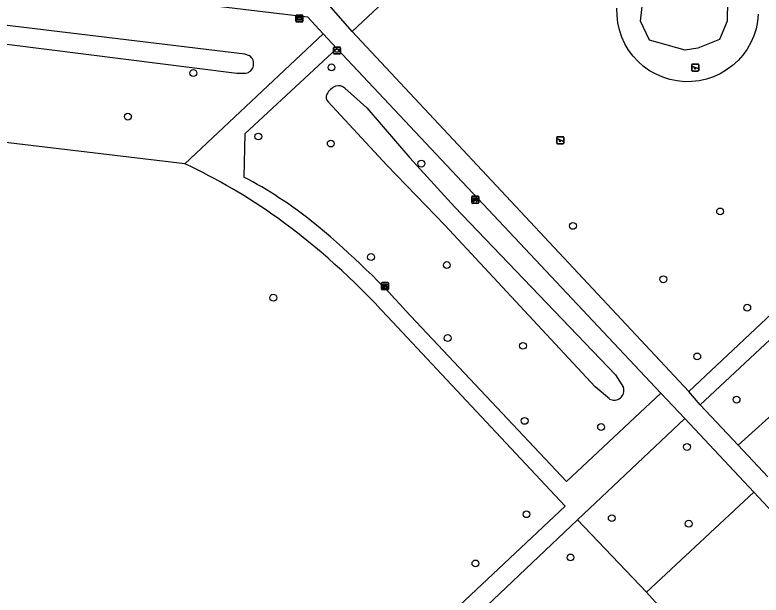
# Model space of a CAD drawing. Extents: x 157466 to 158888, y 383063 to 384677.
# Drawn here: x 158011.8 to 158118.5, y 384055.1 to 384138.1 of the extents above; entities that cross this region are included whole.
import ezdxf

# ---------------------------------------------------------------- set-up
doc = ezdxf.new("R2010")
doc.units = 0
for name, color, linetype in [('IMGEO_Afvalbak', 7, 'Continuous'), ('IMGEO_Bank', 7, 'Continuous'), ('IMGEO_Boom', 7, 'Continuous'), ('IMGEO_Greppel_droge_sloot', 7, 'Continuous'), ('IMGEO_Groenvoorziening', 7, 'Continuous'), ('IMGEO_Loofbos', 7, 'Continuous'), ('IMGEO_Speelvoorziening', 7, 'Continuous'), ('IMGEO_Voetpad_halfverhard', 7, 'Continuous'), ('IMGEO_Wegwijzer', 7, 'Continuous')]:
    doc.layers.add(name, color=color, linetype=linetype)

msp = doc.modelspace()

# ---------------------------------------------------------------- linework, layer by layer
at = {"layer": 'IMGEO_Afvalbak'}
for p, q in [((158057.44, 384133.51), (158058.23, 384133.51)), ((158058.23, 384133.51), (158057.44, 384133.51)), ((158057.34, 384132.61), (158057.34, 384133.41)), ((158057.34, 384133.41), (158057.34, 384132.61)), ((158058.23, 384132.51), (158057.44, 384132.51)), ((158057.44, 384132.51), (158058.23, 384132.51)), ((158058.33, 384133.41), (158058.33, 384132.61)), ((158058.33, 384132.61), (158058.33, 384133.41))]:
    msp.add_line(p, q, dxfattribs=at)
msp.add_lwpolyline([(158057.48, 384133.22), (158058.18, 384133.22), (158058.03, 384132.75), (158057.63, 384132.75), (158057.48, 384133.22)], dxfattribs=at)
for centre, start, end in [((158057.44, 384133.41), 90, 180), ((158057.44, 384133.41), 90, 180), ((158058.23, 384133.41), 0, 90), ((158058.23, 384133.41), 360, 90), ((158057.44, 384132.61), 180, 270), ((158057.44, 384132.61), 180, 270), ((158058.23, 384132.61), 270, 0), ((158058.23, 384132.61), 270, 0)]:
    msp.add_arc(centre, 0.1, start, end, dxfattribs=at)
at = {"layer": 'IMGEO_Bank'}
for p, q in [((158077.16, 384112.16), (158078, 384112.16)), ((158078, 384112.16), (158077.16, 384112.16)), ((158077.09, 384111.23), (158077.09, 384112.07)), ((158077.09, 384112.07), (158077.09, 384111.23)), ((158078.01, 384111.16), (158077.17, 384111.16)), ((158077.17, 384111.16), (158078.01, 384111.16)), ((158077.78, 384111.55), (158077.39, 384111.55)), ((158077.4, 384111.66), (158077.4, 384111.77)), ((158077.44, 384111.77), (158077.44, 384111.66)), ((158077.73, 384111.77), (158077.45, 384111.77)), ((158077.45, 384111.66), (158077.73, 384111.66)), ((158077.73, 384111.66), (158077.73, 384111.77)), ((158077.78, 384111.77), (158077.78, 384111.66)), ((158078.09, 384112.08), (158078.09, 384111.24)), ((158078.09, 384111.24), (158078.09, 384112.08)), ((158064.19, 384098.85), (158064.19, 384099.7)), ((158064.19, 384099.7), (158064.19, 384098.85)), ((158064.26, 384099.78), (158065.1, 384099.78)), ((158065.1, 384099.78), (158064.26, 384099.78)), ((158064.49, 384099.29), (158064.49, 384099.39)), ((158064.83, 384099.4), (158064.54, 384099.4)), ((158064.54, 384099.39), (158064.54, 384099.29)), ((158064.83, 384099.29), (158064.83, 384099.39)), ((158064.88, 384099.39), (158064.88, 384099.29)), ((158065.18, 384099.71), (158065.18, 384098.86)), ((158065.18, 384098.86), (158065.18, 384099.71)), ((158065.11, 384098.78), (158064.27, 384098.78)), ((158064.27, 384098.78), (158065.11, 384098.78)), ((158064.88, 384099.18), (158064.49, 384099.18)), ((158064.54, 384099.28), (158064.83, 384099.28))]:
    msp.add_line(p, q, dxfattribs=at)
for points in [[(158077.33, 384111.55), (158077.19, 384111.55), (158077.3, 384111.66), (158077.39, 384111.66)], [(158077.39, 384111.77), (158077.3, 384111.77), (158077.3, 384111.94), (158077.87, 384111.94), (158077.87, 384111.77), (158077.78, 384111.77)], [(158077.38, 384111.55), (158077.38, 384111.34), (158077.34, 384111.34), (158077.34, 384111.55)], [(158077.78, 384111.66), (158077.87, 384111.66), (158077.98, 384111.55), (158077.84, 384111.55)], [(158077.83, 384111.55), (158077.83, 384111.34), (158077.79, 384111.34), (158077.79, 384111.55)], [(158064.49, 384099.4), (158064.4, 384099.4), (158064.4, 384099.56), (158064.97, 384099.56), (158064.97, 384099.4), (158064.88, 384099.4)], [(158064.43, 384099.18), (158064.29, 384099.18), (158064.4, 384099.28), (158064.49, 384099.28)], [(158064.48, 384099.17), (158064.48, 384098.96), (158064.44, 384098.96), (158064.44, 384099.17)], [(158064.88, 384099.28), (158064.97, 384099.28), (158065.08, 384099.18), (158064.94, 384099.18)], [(158064.93, 384099.17), (158064.93, 384098.96), (158064.89, 384098.96), (158064.89, 384099.17)]]:
    msp.add_lwpolyline(points, dxfattribs=at)
for centre, radius, start, end in [((158077.16, 384112.08), 0.0779, 92.4484, 184.2845), ((158077.16, 384112.08), 0.0779, 92.4484, 184.2845), ((158078.01, 384112.08), 0.0779, 2.4484, 94.2845), ((158078.01, 384112.08), 0.0779, 2.4484, 94.2845), ((158077.16, 384111.24), 0.0779, 182.4484, 274.2845), ((158077.16, 384111.24), 0.0779, 182.4484, 274.2845), ((158077.33, 384111.55), 0.00671, 2.8957, 87.1043), ((158077.39, 384111.55), 0.00671, 92.8957, 177.1043), ((158077.39, 384111.77), 0.00671, 2.8957, 87.1043), ((158077.39, 384111.66), 0.00671, 272.8957, 357.1043), ((158077.45, 384111.77), 0.00671, 92.8957, 177.1043), ((158077.45, 384111.66), 0.00671, 182.8957, 267.1043), ((158077.73, 384111.77), 0.00671, 2.8957, 87.1043), ((158077.73, 384111.66), 0.00671, 272.8957, 357.1043), ((158077.78, 384111.77), 0.00671, 92.8957, 177.1043), ((158077.78, 384111.66), 0.00671, 182.8957, 267.1043), ((158077.78, 384111.55), 0.00671, 2.8957, 87.1043), ((158077.84, 384111.55), 0.00671, 92.8957, 177.1043), ((158078.01, 384111.24), 0.0779, 272.4484, 4.2845), ((158078.01, 384111.24), 0.0779, 272.4484, 4.2845), ((158064.26, 384099.7), 0.0779, 92.4484, 184.2845), ((158064.26, 384099.7), 0.0779, 92.4484, 184.2845), ((158064.49, 384099.39), 0.00671, 2.8957, 87.1043), ((158064.54, 384099.39), 0.00671, 92.8957, 177.1043), ((158064.83, 384099.39), 0.00671, 2.8957, 87.1043), ((158064.88, 384099.39), 0.00671, 92.8957, 177.1043), ((158065.11, 384099.7), 0.0779, 2.4484, 94.2845), ((158065.11, 384099.7), 0.0779, 2.4484, 94.2845), ((158064.26, 384098.86), 0.0779, 182.4484, 274.2845), ((158064.26, 384098.86), 0.0779, 182.4484, 274.2845), ((158064.43, 384099.17), 0.00671, 2.8957, 87.1043), ((158064.49, 384099.17), 0.00671, 92.8957, 177.1043), ((158064.49, 384099.29), 0.00671, 272.8957, 357.1043), ((158064.54, 384099.29), 0.00671, 182.8957, 267.1043), ((158064.83, 384099.29), 0.00671, 272.8957, 357.1043), ((158064.88, 384099.29), 0.00671, 182.8957, 267.1043), ((158064.88, 384099.17), 0.00671, 2.8957, 87.1043), ((158064.94, 384099.17), 0.00671, 92.8957, 177.1043), ((158065.11, 384098.86), 0.0779, 272.4484, 4.2845), ((158065.11, 384098.86), 0.0779, 272.4484, 4.2845)]:
    msp.add_arc(centre, radius, start, end, dxfattribs=at)
at = {"layer": 'IMGEO_Boom'}
for centre in [(158057.04, 384130.59), (158037.28, 384129.78), (158027.92, 384123.54), (158046.58, 384120.7), (158056.94, 384119.69), (158069.89, 384116.82), (158112.6, 384109.97), (158091.56, 384107.91), (158062.69, 384103.45), (158073.53, 384102.3), (158104.48, 384100.26), (158048.71, 384097.63), (158116.48, 384096.2), (158073.65, 384091.85), (158084.41, 384090.74), (158109.33, 384089.22), (158114.95, 384083.04), (158084.65, 384080), (158095.59, 384079.12), (158107.88, 384076.27), (158084.92, 384066.64), (158097.11, 384066.07), (158108.11, 384065.28), (158077.62, 384059.59), (158091.21, 384060.45)]:
    msp.add_circle(centre, 0.489, dxfattribs=at)
at = {"layer": 'IMGEO_Greppel_droge_sloot'}
for points in [[(157947.64, 384141.74), (157950.38, 384141.1), (158000, 384135.25), (158043.49, 384129.77), (158044.77, 384129.75)], [(158045.33, 384132.26), (158044.66, 384132.48), (158000, 384137.88)], [(158058.94, 384127.62), (158062.1, 384124.78), (158068.22, 384117.67), (158074.66, 384110.59), (158097.64, 384086.59), (158098.8, 384084.79)], [(158096.78, 384083.13), (158094.75, 384084.86), (158073.24, 384108.03), (158064.95, 384116.61), (158056.57, 384125.66)]]:
    msp.add_lwpolyline(points, dxfattribs=at)
for centre, radius, start, end in [((158044.51, 384131.12), 1.4, 280.8063, 54.2135), ((158058.64, 384125.56), 2.56, 113.4287, 151.8673), ((158058.02, 384126.58), 1.39, 48.5257, 106.5732), ((158057.18, 384126.34), 0.913, 151.8966, 227.883), ((158097.44, 384084.38), 1.42, 242.0611, 16.6689)]:
    msp.add_arc(centre, radius, start, end, dxfattribs=at)
at = {"layer": 'IMGEO_Groenvoorziening'}
for points in [[(158112.53, 384134.59), (158109.43, 384133.34), (158107.6, 384133.05), (158102.51, 384134.48), (158101.23, 384137.21), (158101.65, 384141.04), (158102.23, 384142.44), (158103.15, 384143.53), (158105.5, 384145.02), (158106.96, 384145.62), (158112.21, 384144.56), (158113.04, 384144.02), (158113.42, 384143.33), (158113.67, 384140.12), (158113.61, 384137.22), (158112.53, 384134.59)], [(158118.06, 384138.21), (158117.96, 384137.16), (158117.75, 384136.12), (158117.43, 384135.11), (158117.01, 384134.14), (158116.49, 384133.22), (158115.87, 384132.35), (158115.17, 384131.56), (158114.39, 384130.85), (158113.54, 384130.22), (158112.62, 384129.68), (158111.66, 384129.24), (158110.66, 384128.9), (158109.62, 384128.67), (158108.57, 384128.55), (158107.51, 384128.54), (158106.46, 384128.65), (158105.42, 384128.86), (158104.41, 384129.18), (158103.44, 384129.6), (158102.52, 384130.12), (158101.66, 384130.73), (158100.87, 384131.44), (158100.15, 384132.22), (158099.52, 384133.07), (158098.98, 384133.98), (158098.54, 384134.94), (158098.21, 384135.95), (158097.98, 384136.98), (158097.86, 384138.03), (158097.85, 384139.09)], [(158115.2, 384076.5), (158121.51, 384082.23)], [(158117.41, 384069.79), (158102.06, 384055.48)], [(158102.06, 384055.48), (158092.21, 384065.83)], [(158134.44, 384019.4), (158102.06, 384055.48)]]:
    msp.add_lwpolyline(points, dxfattribs=at)
at = {"layer": 'IMGEO_Loofbos'}
msp.add_lwpolyline([(158036.07, 384116.81), (158000, 384121.08), (157931.33, 384129.37)], dxfattribs=at)
at = {"layer": 'IMGEO_Speelvoorziening'}
for p, q in [((158108.55, 384130.17), (158108.55, 384130.97)), ((158108.55, 384130.97), (158108.55, 384130.17)), ((158108.94, 384130.6), (158108.6, 384130.73)), ((158108.62, 384130.79), (158109.5, 384130.44)), ((158108.65, 384131.07), (158109.44, 384131.07)), ((158109.44, 384131.07), (158108.65, 384131.07)), ((158109.47, 384130.38), (158109.13, 384130.52)), ((158109.54, 384130.97), (158109.54, 384130.17)), ((158109.54, 384130.17), (158109.54, 384130.97)), ((158109.44, 384130.07), (158108.65, 384130.07)), ((158108.65, 384130.07), (158109.44, 384130.07)), ((158089.25, 384119.77), (158089.25, 384120.57)), ((158089.25, 384120.57), (158089.25, 384119.77)), ((158089.63, 384120.2), (158089.29, 384120.33)), ((158089.31, 384120.4), (158090.19, 384120.04)), ((158089.35, 384120.67), (158090.14, 384120.67)), ((158090.14, 384120.67), (158089.35, 384120.67)), ((158090.14, 384119.67), (158089.35, 384119.67)), ((158089.35, 384119.67), (158090.14, 384119.67)), ((158090.17, 384119.98), (158089.83, 384120.12)), ((158090.24, 384120.57), (158090.24, 384119.77)), ((158090.24, 384119.77), (158090.24, 384120.57))]:
    msp.add_line(p, q, dxfattribs=at)
for centre, radius, start, end in [((158108.65, 384130.97), 0.1, 90, 180), ((158108.65, 384130.97), 0.1, 90, 180), ((158108.61, 384130.76), 0.0327, 68.078, 248.078), ((158109.01, 384130.51), 0.12, 130.9928, 5.1632), ((158109.44, 384130.97), 0.1, 0, 90), ((158109.44, 384130.97), 0.1, 360, 90), ((158109.49, 384130.41), 0.0327, 248.078, 68.078), ((158108.65, 384130.17), 0.1, 180, 270), ((158108.65, 384130.17), 0.1, 180, 270), ((158109.44, 384130.17), 0.1, 270, 0), ((158109.44, 384130.17), 0.1, 270, 0), ((158089.35, 384120.57), 0.1, 90, 180), ((158089.35, 384120.57), 0.1, 90, 180), ((158089.35, 384119.77), 0.1, 180, 270), ((158089.35, 384119.77), 0.1, 180, 270), ((158089.3, 384120.36), 0.0327, 68.078, 248.078), ((158089.71, 384120.11), 0.12, 130.9928, 5.1632), ((158090.14, 384120.57), 0.1, 0, 90), ((158090.14, 384120.57), 0.1, 360, 90), ((158090.14, 384119.77), 0.1, 270, 0), ((158090.14, 384119.77), 0.1, 270, 0), ((158090.18, 384120.01), 0.0327, 248.078, 68.078)]:
    msp.add_arc(centre, radius, start, end, dxfattribs=at)
at = {"layer": 'IMGEO_Voetpad_halfverhard'}
for points in [[(158060.01, 384135.71), (158110.84, 384183.42)], [(157934, 384151.84), (158000, 384144.25), (158053.6, 384137.85), (158055.87, 384135.4)], [(158181.92, 384149.76), (158109.75, 384082.29)], [(158060.01, 384135.71), (158056.37, 384139.86), (158047.44, 384141.81)], [(158108.14, 384084.21), (158060.01, 384135.71)], [(158036.07, 384116.81), (158055.87, 384135.4)], [(158055.87, 384135.4), (158057.81, 384133.3)], [(158057.81, 384133.3), (158044.63, 384121.09), (158044.52, 384114.89)], [(158057.81, 384133.3), (158104.11, 384083.96)], [(158158.85, 384131.92), (158108.14, 384084.21)], [(158067.62, 384095.81), (158090.66, 384071.32), (158104.11, 384083.96)], [(157968.49, 383938.82), (157974.68, 383946.91), (157982.26, 383956.51), (157989.42, 383965.7), (157994.29, 383971.73), (157999.44, 383977.76), (158009.5, 383988.97), (158016.57, 383996.63), (158019.77, 384000.15), (158025.14, 384005.78), (158034.46, 384014.96), (158036.47, 384016.97), (158090.45, 384067.8), (158065.04, 384094.93)], [(158104.11, 384083.96), (158107.54, 384080.36)], [(158109.75, 384082.29), (158108.14, 384084.21)], [(158115.2, 384076.5), (158109.75, 384082.29)], [(158092.21, 384065.83), (158107.54, 384080.36)], [(158107.54, 384080.36), (158117.41, 384069.79)], [(158119.44, 384072), (158115.2, 384076.5)], [(158117.41, 384069.79), (158151.6, 384033.22), (158156.93, 384027.34)], [(158092.21, 384065.83), (158077.38, 384051.78), (158064.54, 384039.93), (158053.7, 384029.65), (158047, 384023.45), (158041.28, 384017.99), (158034.53, 384011.54), (158028.82, 384005.89), (158023.96, 384000.67), (158018.73, 383995.23), (158006.68, 383981.96), (158000, 383974.19), (157990.23, 383962.51), (157970.59, 383937.49)]]:
    msp.add_lwpolyline(points, dxfattribs=at)
for centre, radius, start, end in [((157999.67, 384039.5), 85.45, 54.4824, 64.7815), ((158015.68, 384060.12), 61.9, 51.4669, 62.2289), ((157987.71, 384024.62), 104.52, 42.2774, 53.888), ((157979.01, 384016.07), 119.21, 41.985, 50.8712)]:
    msp.add_arc(centre, radius, start, end, dxfattribs=at)
at = {"layer": 'IMGEO_Wegwijzer'}
for p, q in [((158051.96, 384137.19), (158051.96, 384137.99)), ((158051.96, 384137.99), (158051.96, 384137.19)), ((158052.06, 384138.09), (158052.85, 384138.09)), ((158052.85, 384138.09), (158052.06, 384138.09)), ((158052.95, 384137.99), (158052.95, 384137.19)), ((158052.95, 384137.19), (158052.95, 384137.99)), ((158052.85, 384137.09), (158052.06, 384137.09)), ((158052.06, 384137.09), (158052.85, 384137.09))]:
    msp.add_line(p, q, dxfattribs=at)
for points in [[(158052.07, 384137.83), (158052.85, 384137.83), (158052.85, 384137.36), (158052.07, 384137.36), (158052.07, 384137.83)], [(158052.13, 384137.68), (158052.13, 384137.59), (158052.13, 384137.51), (158052.54, 384137.51), (158052.54, 384137.43), (158052.79, 384137.59), (158052.54, 384137.76), (158052.54, 384137.68), (158052.13, 384137.68)]]:
    msp.add_lwpolyline(points, dxfattribs=at)
for centre, start, end in [((158052.06, 384137.99), 90, 180), ((158052.06, 384137.99), 90, 180), ((158052.85, 384137.99), 0, 90), ((158052.85, 384137.99), 360, 90), ((158052.06, 384137.19), 180, 270), ((158052.06, 384137.19), 180, 270), ((158052.85, 384137.19), 270, 0), ((158052.85, 384137.19), 270, 0)]:
    msp.add_arc(centre, 0.1, start, end, dxfattribs=at)

doc.saveas('drawing.dxf')
